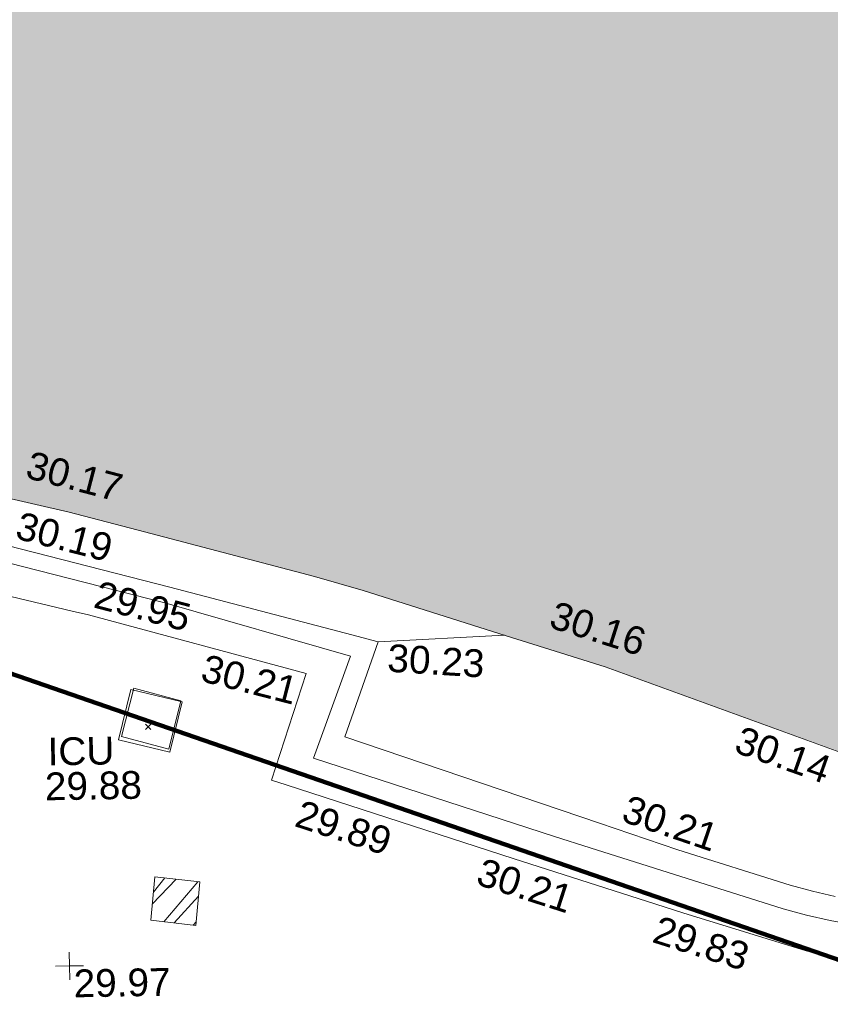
# Model space of a CAD drawing. Header units: millimetres. Extents: x -290717 to 520720, y -103372 to 287762.
# Tile 261 of 375: x 116222 to 127181, y 66109 to 79420. Entities that reach past the tile are written whole.
import ezdxf

# ---------------------------------------------------------------- set-up
doc = ezdxf.new("R2010")
doc.units = ezdxf.units.MM
doc.linetypes.add('IMPORT-HIDDEN2 _3_', pattern=[4762.5, 3175, -1587.5])
doc.linetypes.add('IMPORT-UG_ELEC_STREET LIGHTING_QLB2 _2_', pattern=[2700, 1500, -300.0000000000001, 0, -250, 150, -300.0000000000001, 0, -200])
for name, color, linetype, lineweight, true_color in [('00_UAV_BUILDING_OUTLINE', 5, 'Continuous', 9, 0x0000ff), ('00_UAV_CONCRETE', 9, 'Continuous', 9, 0x808080), ('00_UAV_FENCE', 7, 'Continuous', 9, 0x264c2f), ('00_UAV_LEVEL_SPOT', 7, 'Continuous', 9, 0x666666), ('00_UAV_SERV_IC', 5, 'Continuous', 9, 0x0000ff), ('00_UAV_WALL', 7, 'Continuous', 9, 0x7c00a5), ('12333-PUM-2D-U-0001-C01 - Rev2_REVIT IMPORT_dwg', 7, 'Continuous', 9, 0x767676), ('A_RHA_Line', 7, 'Continuous', 9, 0x00a600), ('PUM-CHAMBER EXTENTS', 6, 'IMPORT-HIDDEN2 _3_', 9, 0xff00ff), ('PUM-UNIDENTIFIED UTILITIES-MH', 7, 'Continuous', 9, 0x52a500)]:
    doc.layers.add(name, color=color, linetype=linetype, lineweight=lineweight, true_color=true_color)
doc.layers.add('A_RHA_Detail', color=7, linetype='Continuous', lineweight=9)
doc.layers.add('GEN-TEXT', color=7, linetype='Continuous', lineweight=9)
doc.styles.add('Swis721 Lt BT_2', font='swissl.ttf', dxfattribs={"height": 375})

# ---------------------------------------------------------------- blocks, each defined once
blk = doc.blocks.new('12333-PUM-2D-U-0001-C01 - Rev2_REVIT IMPORT_dwg_UAV-2077255-Site Location Plan Existing')
at = {"layer": '00_UAV_LEVEL_SPOT', "color": 254, "true_color": 0xcccccc, "flags": 128}
for points in [[(500.0000000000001, 0), (0, 0), (0, 500.0000000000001)], [(0, -500.0000000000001), (0, 0), (-500.0000000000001, 0)]]:
    blk.add_lwpolyline(points, dxfattribs=at)
blk = doc.blocks.new('12333-PUM-2D-U-0001-C01 - Rev2_REVIT IMPORT_dwg_MGS62954_T2_Galway_ITM_3d_Rev1-2077680-Site Location Plan Existing')
at = {"layer": '00_UAV_CONCRETE', "color": 254, "true_color": 0xcccccc, "flags": 128}
blk.add_lwpolyline([(534024250.4125, 725624309.8655), (534023776.7328164, 725623032.3254088), (534027199.9814858, 725621803.7529308), (534028248.6560597, 725621427.3932663), (534029758.2701396, 725620921.075291), (534030059.6926329, 725620833.6139787), (534030364.402331, 725620758.8788482)], dxfattribs=at)
at = {"layer": '00_UAV_FENCE', "color": 254, "true_color": 0xcccccc, "flags": 128}
blk.add_lwpolyline([(533999310.908236, 725628419.0214224), (534000323.4125001, 725628444.8655), (534002773.4469537, 725628245.9835494), (534004299.7640271, 725628154.8755097), (534005761.7242283, 725628067.6090233), (534008723.1132873, 725627755.1965413), (534009275.1605974, 725627676.8933504), (534011547.1974954, 725627354.624341), (534014212.134683, 725626889.7672373), (534014478.3309525, 725626843.3334126), (534017763.5579317, 725626103.906178), (534019077.5934299, 725625744.588402), (534021443.6263721, 725625097.606113), (534023894.9049927, 725624409.6407195), (534024250.4125, 725624309.8655), (534025960.1246728, 725624367.8390837)], dxfattribs=at)
at = {"layer": '00_UAV_SERV_IC', "color": 254, "true_color": 0xcccccc, "flags": 128}
blk.add_lwpolyline([(534020717.4125001, 725623044.8655001), (534020895.4125, 725623723.8655), (534021583.9240217, 725623543.3720526), (534021405.9240218, 725622864.3720526)], close=True, dxfattribs=at)
at = {"layer": '00_UAV_WALL', "color": 254, "true_color": 0xcccccc, "flags": 128}
for points in [[(534030613.4150242, 725620370.8804852), (534030292.2392145, 725620435.5283867), (534029974.0523039, 725620513.5690285), (534029659.4125, 725620604.8655001), (534027066.8968731, 725621474.383929), (534026588.4125, 725621634.8655), (534023348.4125001, 725622750.8655), (534023730.2512011, 725623748.7373058), (534023873.4125, 725624122.8655002), (534021376.4125001, 725624886.8655), (534019459.4400709, 725625411.0539805), (534017708.4125, 725625889.8655)], [(534018350.4125001, 725625247.8655002), (534020119.7842855, 725624795.9595839), (534020339.4125001, 725624739.8655), (534023268.4125001, 725623895.8655), (534022773.4125001, 725622464.8655001), (534022972.3237498, 725622396.4131984), (534026033.8520001, 725621342.8345001), (534027702.1836909, 725620776.9246315), (534028303.8519999, 725620572.8345002), (534029959.8520002, 725620030.8345002), (534030173.1114699, 725619972.4450899), (534030472.5436886, 725619901.9405897)]]:
    blk.add_lwpolyline(points, dxfattribs=at)
at = {"xscale": 0.375, "yscale": 0.375, "zscale": 0.375}
blk.add_blockref('12333-PUM-2D-U-0001-C01 - Rev2_REVIT IMPORT_dwg_UAV-2077255-Site Location Plan Existing', (534020000, 725620000.0000001), dxfattribs=at)
at = {"layer": '00_UAV_BUILDING_OUTLINE', "color": 251, "true_color": 0x666666, "char_height": 375, "width": 1495.902363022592, "attachment_point": 1, "line_spacing_factor": 1.005061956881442, "style": 'Swis721 Lt BT_2'}
for s, insert, rotation in [('30.17', (534019602.9375277, 725626974.9713514), 344.3323311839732), ('30.16', (534026663.0696837, 725624823.4639018), 341.45441595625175), ('30.14', (534029147.0807388, 725623090.9859146), 339.5058368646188)]:
    blk.add_mtext(s, dxfattribs=dict(at, insert=insert, rotation=rotation))
at = {"layer": '00_UAV_CONCRETE', "color": 251, "true_color": 0x666666, "insert": (534027602.5725343, 725622185.4240094), "char_height": 375, "width": 1495.902363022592, "attachment_point": 1, "rotation": 340.25740420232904, "line_spacing_factor": 1.005061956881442, "style": 'Swis721 Lt BT_2'}
blk.add_mtext('30.21', dxfattribs=at)
at = {"layer": '00_UAV_FENCE', "color": 251, "true_color": 0x666666, "char_height": 375, "width": 1495.902363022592, "attachment_point": 1, "line_spacing_factor": 1.005061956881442, "style": 'Swis721 Lt BT_2'}
for s, insert, rotation in [('30.19', (534019449.3634043, 725626156.3400879), 344.7065581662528), ('30.23', (534024387.316295, 725624277.2047051), 355.4516492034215)]:
    blk.add_mtext(s, dxfattribs=dict(at, insert=insert, rotation=rotation))
at = {"layer": '00_UAV_LEVEL_SPOT', "insert": (534020051.8765643, 725619949.1441547), "char_height": 375, "width": 1495.902363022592, "attachment_point": 1, "line_spacing_factor": 1.005061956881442, "style": 'Swis721 Lt BT_2'}
blk.add_mtext('29.97', dxfattribs=at)
at = {"layer": '00_UAV_SERV_IC', "color": 251, "true_color": 0x666666, "char_height": 375, "attachment_point": 1, "line_spacing_factor": 1.005061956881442, "style": 'Swis721 Lt BT_2'}
for s, insert, width in [('ICU', (534019754.3704523, 725623089.2209402), 1021.012723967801), ('29.88', (534019709.5423018, 725622618.8419394), 1495.902363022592)]:
    blk.add_mtext(s, dxfattribs=dict(at, insert=insert, width=width))
at = {"layer": '00_UAV_WALL', "color": 251, "true_color": 0x666666, "char_height": 375, "width": 1495.902363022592, "attachment_point": 1, "line_spacing_factor": 1.005061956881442, "style": 'Swis721 Lt BT_2'}
for s, insert, rotation in [('29.95', (534020494.3128034, 725625205.2037088), 344.3215323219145), ('30.21', (534021920.3170357, 725624186.0717229), 344.59992225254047), ('29.89', (534023179.6422758, 725622195.7585492), 341.0098722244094), ('30.21', (534025616.497825, 725621367.9053295), 341.22857360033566), ('29.83', (534027984.088561, 725620545.0024834), 341.4866496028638)]:
    blk.add_mtext(s, dxfattribs=dict(at, insert=insert, rotation=rotation))
blk = doc.blocks.new('12333-PUM-2D-U-0001-C01 - Rev2_REVIT IMPORT_dwg-1620468-Site Location Plan Existing')
at = {"layer": 'PUM-CHAMBER EXTENTS', "true_color": 0xffaaff}
h = blk.add_hatch(dxfattribs=at)
h.set_pattern_fill('FP_3', color=211, style=0, pattern_type=2)
h.set_pattern_definition([(45, (-533641079.65, -725615854.3560001), (-265.1650429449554, 265.1650429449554), []), (45, (-533640902.873, -725615854.3560001), (-265.1650429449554, 265.1650429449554), [])])
h.paths.add_polyline_path([(380636.3501528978, 4663.643821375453), (380701.3501528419, 5250.643821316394), (380094.3501527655, 5330.643821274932), (380029.3501529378, 4743.643821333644)])
at = {"layer": 'GEN-TEXT', "color": 253, "true_color": 0xaaaaaa}
for p, q in [((380004.9948138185, 7324.288482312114), (380075.7054919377, 7394.999160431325)), ((380075.7054919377, 7324.288482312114), (380004.9948138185, 7394.999160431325))]:
    blk.add_line(p, q, dxfattribs=at)
at = {"layer": 'PUM-CHAMBER EXTENTS', "color": 211, "linetype": 'Continuous', "true_color": 0xffaaff, "flags": 128}
blk.add_lwpolyline([(380029.3501529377, 4743.643821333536), (380636.3501528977, 4663.643821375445), (380701.3501528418, 5250.643821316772), (380094.3501527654, 5330.643821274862)], close=True, dxfattribs=at)
at = {"layer": 'PUM-UNIDENTIFIED UTILITIES-MH', "color": 9, "true_color": 0xc5e1aa, "flags": 128}
blk.add_lwpolyline([(379853.3501528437, 7885.643821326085), (380486.3501528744, 7700.64382138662), (380312.3501528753, 7050.643821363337), (379679.350152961, 7235.643821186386)], close=True, dxfattribs=at)
blk.add_blockref('12333-PUM-2D-U-0001-C01 - Rev2_REVIT IMPORT_dwg_MGS62954_T2_Galway_ITM_3d_Rev1-2077680-Site Location Plan Existing', (-533641079.6498471, -725615854.3561786))

msp = doc.modelspace()

# ---------------------------------------------------------------- hatches: boundary and pattern name
at = {"layer": 'A_RHA_Detail', "true_color": 0xc0c0c0}
h = msp.add_hatch(color=9, dxfattribs=at)
h.paths.add_polyline_path([(-80880.60083898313, -68502.79057078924), (-80400.86592458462, -68483.4150911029), (-80400.86592458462, -62984.64684182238), (-24474.85765180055, -63009.32043784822), (-24456.14471274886, -50840.30023854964), (-36622.55041054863, -50831.65104346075), (-36622.5504104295, -44228.57792609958), (-50959.05265825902, -44213.68205212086), (-50959.05265825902, -42573.78171509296), (-54563.93258049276, -42571.21897729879), (-54565.69773355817, -45054.17447471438), (-92408.82109324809, -45027.27149617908), (-92411.78875845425, -49201.74309219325), (-100061.9988811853, -49201.74309219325), (-100052.221444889, -64852.82557835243), (-86120.90825231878, -64852.82557835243), (-86092.16626519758, -62957.90041523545), (-84861.10047611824, -62957.90041520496), (-84854.79054275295, -68240.10973718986), (-80870.60226895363, -68240.10973718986)])
h.paths.add_polyline_path([(-137238.9269955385, -68461.93840922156), (-132719.7426408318, -68433.06336920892), (-132847.0731201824, -62850.0428228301), (-130454.6837966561, -62916.63108081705), (-130498.2830220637, -61355.8539363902), (-117581.136331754, -61423.42893434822), (-117492.3908565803, -49183.91309186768), (-125136.5200282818, -49178.47881939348), (-125133.5727033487, -45032.61887132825), (-163007.1824077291, -45005.69421944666), (-163007.1824077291, -44090.29634113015), (-163123.8521375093, -44090.21339942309), (-163122.6389897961, -42383.751842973), (-166563.8543420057, -42383.75184295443), (-166565.0349082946, -44044.3982420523), (-193158.4656786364, -44025.49275802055), (-193195.152889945, -62863.6565097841), (-137269.7106414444, -62916.63108078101), (-137254.3708868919, -65679.90523788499)])
h.paths.add_polyline_path([(120310.9497607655, -32334.2823016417), (120312.4652266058, -31610.73011961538), (133451.2244789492, -31638.24899384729), (133469.2230092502, -19717.98315777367), (121295.7536929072, -19692.48606427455), (121319.8434528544, -8190.941560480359), (112277.0825929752, -8172.001674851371), (112263.1769726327, -14811.12345451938), (78285.85310969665, -14739.95861435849), (78292.82277619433, -8167.077575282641), (76545.55099677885, -8163.40371230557), (69355.76844230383, -8152.931592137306), (69353.66597202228, -9156.746357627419), (68372.60878942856, -9154.691552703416), (68372.60878942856, -13705.52853212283), (69333.72334743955, -13707.54156767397), (69325.07112544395, -16249.53369225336), (66623.4489111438, -16249.53369225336), (66619.79243932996, -17995.29925522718), (65989.07757491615, -17995.29925522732), (65985.44262769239, -19730.78799479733), (57152.23993372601, -19712.28702423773), (57127.42535098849, -31559.89461998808), (70277.87165423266, -31587.43801817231), (70277.87165428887, -32271.74147154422), (78263.96947906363, -32285.12944888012), (78266.62669288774, -31019.79372153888), (112335.8856506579, -31091.15111856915), (112335.8856506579, -32317.57330550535), (119781.4233959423, -32333.17321910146)])
h.paths.add_polyline_path([(7503.71740934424, -1791.43926322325), (15482.43097389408, -674.0213230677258), (15484.0826184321, 148.1327206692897), (56188.28042539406, 205.5276654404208), (56155.8432600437, 14338.31663138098), (18016.62665932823, 14236.4814953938), (17967.9025208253, 34313.18372075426), (21727.10644861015, 34324.06926249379), (21708.9097307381, 40608.10218319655), (18009.66447156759, 40608.10218325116), (17995.54603703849, 45483.75063445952), (9770.084212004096, 45420.63294734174), (3966.216019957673, 45443.14492469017), (3984.771235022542, 14176.56786831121), (1023.062455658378, 14176.56786840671), (-276.5134647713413, 14190.52623465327), (-231.6790044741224, 5976.811441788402), (-226.4491536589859, 193.7444677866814), (1220.250839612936, 179.5999159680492), (7477.609307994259, 143.2867556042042), (7488.638446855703, -674.0213230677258)])
h.paths.add_polyline_path([(77755.59663317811, 53.47451145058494), (77729.51881611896, 1699.844979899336), (94464.47132486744, 1659.976083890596), (94606.37913471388, 17991.39023626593), (88810.41901146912, 18015.03260816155), (88799.89418497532, 14436.74271609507), (69413.88950349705, 14457.87738898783), (69377.35724448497, 99.62816357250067), (70760.85642036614, 92.0068082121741)])
h.paths.add_polyline_path([(61252.12079698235, 46453.95617369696), (105774.7348988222, 46472.68783510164), (105768.2642197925, 61852.61234310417), (92285.13876306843, 61852.61234310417), (92308.59670397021, 65784.30757142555), (96107.46680002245, 65767.6044524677), (96059.6808111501, 75209.20847378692), (101084.8427276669, 75071.88872768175), (104988.0046543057, 74765.36560410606), (108403.6894220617, 74363.84089439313), (112009.2703903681, 73787.25420864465), (115645.3524814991, 73049.69667210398), (116890.8108050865, 72761.69136255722), (120208.9929832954, 71893.18353872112), (120865.241739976, 71703.68487155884), (124135.6329505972, 70669.67317909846), (127435.6253142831, 69480.50055823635), (127820.4368655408, 69394.93141813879), (128274.3081769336, 69331.69585757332), (128731.879114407, 69306.66104520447), (129189.9401456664, 69320.00258265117), (129645.2782985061, 69371.62688830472), (130094.6997111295, 69461.17185607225), (130535.0520071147, 69588.00939078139), (130963.2464342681, 69751.2498188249), (131376.279516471, 69949.74812593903), (131771.254123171, 70182.11198906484), (132162.5575600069, 70460.54046602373), (132496.0921582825, 70741.69081117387), (132820.8713676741, 71064.98072578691), (133117.4593294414, 71414.31364276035), (133383.77568926, 71787.23923958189), (133616.5473239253, 72178.53728446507), (133817.1647262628, 72590.54524901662), (133982.6025969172, 73017.89547517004), (134111.7005086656, 73457.59040804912), (134203.5529320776, 73906.545904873), (134257.5155882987, 74361.61286220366), (134272.5462649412, 74819.59931534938), (134250.5259874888, 75277.29281749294), (134189.6227572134, 75731.48297750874), (134090.9274700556, 76178.98397761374), (133955.1324028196, 76616.65691996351), (133783.1900598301, 77041.4318434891), (133576.3064937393, 77450.3292564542), (133335.9328436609, 77840.48103831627), (133063.7551572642, 78209.15055536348), (132761.6825665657, 78553.75185442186), (132431.8338935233, 78871.86780505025), (132076.5227904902, 79161.26705200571), (131698.2415079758, 79419.91966864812), (131299.6434187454, 79646.01139199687), (131093.5942456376, 79746.34209763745), (132146.0467355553, 83110.22226149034), (122787.763295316, 86282.54285521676), (121604.3555410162, 82800.35918872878), (117095.9864226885, 83870.84033788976), (116841.9598400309, 83526.35449576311), (116120.5435466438, 91221.9361197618), (110237.7341284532, 91274.27491024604), (110194.3680786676, 90435.39030217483), (104988.0046543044, 90486.49901569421), (104973.2761846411, 94309.82427956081), (103746.1314668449, 94309.82427962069), (103839.9937121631, 122852.1474272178), (96365.09202303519, 122931.9599471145), (96350.3400238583, 123952.416858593), (104555.5505249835, 123902.1925258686), (104607.3234457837, 120248.5396157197), (125502.5015002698, 120134.193340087), (125662.0200253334, 137657.3796883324), (114479.5865733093, 137699.2256881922), (114382.3062641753, 129149.9458158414), (104644.1590035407, 129187.997507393), (104577.9931702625, 126217.3903165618), (101184.4926405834, 126159.1566967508), (101264.6166812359, 135959.2655565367), (89967.23177303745, 135988.8856164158), (89927.63362986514, 125823.6463181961), (93630.53562299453, 125840.7948842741), (93580.6568888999, 122931.9599471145), (88697.38835373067, 122904.7310127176), (88679.38989541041, 95739.0914377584), (86378.25848993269, 95739.0914377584), (86378.18187189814, 96178.10083375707), (83279.5074328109, 96200.92083330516), (83273.62493422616, 95735.74732136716), (70169.67509616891, 95733.22421950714), (70166.2684274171, 96272.07409350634), (66674.99731291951, 96257.14073659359), (66654.74538556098, 95755.71092140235), (65784.77231076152, 95755.71092140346), (65887.65094981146, 117470.6305650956), (53473.34271625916, 117487.9046429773), (53434.44066306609, 98570.4634906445), (40649.41626913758, 98570.46349066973), (40610.16711556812, 94406.01479082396), (38853.82372865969, 94410.36303444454), (38848.65589191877, 89463.65332732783), (40612.46601909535, 89518.45976927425), (40665.38257359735, 86257.73741131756), (38372.19584673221, 86305.7230928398), (38369.79373532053, 76901.0507917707), (50937.95125076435, 76944.40198877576), (50922.88567283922, 74598.78180893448), (56484.90611318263, 74588.85093774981), (56484.9061131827, 75194.85181998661), (92465.40372273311, 75233.02581663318), (92645.92783659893, 71766.64845097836), (89810.5550181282, 69362.83965827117), (85313.16173971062, 69360.94750424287), (85313.16173971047, 66907.40508090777), (75210.14498260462, 66903.15451592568), (75210.14498260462, 63815.70944554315), (70819.40014306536, 63815.70999204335), (70819.21601502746, 64253.35708063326), (69456.8341568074, 64253.35708063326), (69455.71957374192, 66901.99623168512), (61303.3285675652, 66898.56680686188), (61304.56054652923, 63970.32021231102), (70500.41048205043, 63970.32021223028), (70500.40885431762, 61852.59006210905), (61245.64388480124, 61848.69637492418), (61252.12079698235, 46455.07044720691)])
h.paths.add_polyline_path([(-17153.16561239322, 48569.32684293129), (-17153.16561227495, 60770.38083690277), (-29362.88357762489, 60774.7042869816), (-29362.88357762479, 67399.20394583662), (-43507.25361058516, 67405.01911302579), (-43488.53133082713, 69093.07334179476), (-45766.41866234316, 69109.32868391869), (-45794.34620035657, 67405.01911302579), (-47272.11273197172, 67404.21245453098), (-47272.44887636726, 66454.91798912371), (-86004.56386335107, 66468.6329952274), (-86006.66970790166, 60521.58362724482), (-92662.8772251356, 60521.58362724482), (-92666.53762789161, 50184.35611936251), (-79752.016597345, 50179.78302554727), (-79752.016597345, 48591.49323813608), (-17157.71631240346, 48569.32845421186)])
h.paths.add_polyline_path([(-201056.4185879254, 48628.75479108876), (-138377.9751621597, 48634.64535782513), (-138377.9751621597, 50133.28202330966), (-125467.710581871, 50134.49533928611), (-125468.6909603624, 60566.19036866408), (-132186.8595615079, 60565.86652591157), (-132187.4203588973, 66533.01978768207), (-170643.3098734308, 66805.61809689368), (-170643.3098732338, 67738.78475851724), (-200340.0100486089, 67488.93693767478), (-200348.7175167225, 60827.7802510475), (-201057.5650552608, 60827.71357562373), (-201056.6510294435, 51102.0431337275)])
h.paths.add_polyline_path([(-240051.5126725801, 54769.1949116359), (-239444.4902595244, 54811.10754483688), (-239186.5396225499, 54841.92927608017), (-238764.8191578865, 54940.98166103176), (-238382.4735933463, 55122.46891391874), (-237990.3402229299, 55354.87497237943), (-237269.2031026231, 55936.21514997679), (-237030.2712443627, 56228.66101920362), (-236793.0039600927, 56569.31473977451), (-236554.5880579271, 57004.26389721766), (-236432.7219585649, 57267.46508911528), (-236300.0815274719, 57753.26239002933), (-236250.7285154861, 58017.17885687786), (-236235.6490610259, 58516.21786795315), (-236233.2538430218, 58987.85640057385), (-236213.702979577, 59823.48083772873), (-236363.8287856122, 59820.8603820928), (-236634.0279869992, 60698.06075831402), (-236391.9547756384, 61432.1972634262), (-236225.4740089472, 61435.10319604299), (-236201.6036570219, 62637.68779599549), (-232563.5271750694, 62639.28734435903), (-232563.5271750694, 63049.03842407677), (-232732.1945866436, 63049.15302221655), (-232860.1521278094, 63457.9589027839), (-232731.6068089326, 63914.24862701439), (-232560.8209657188, 63914.24862701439), (-232521.9864006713, 70597.99604498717), (-240628.6947850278, 70598.85496274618), (-240629.7923196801, 72350.98321581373), (-246412.6011213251, 72347.36085937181), (-246412.6011213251, 70616.45923939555), (-254449.5805725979, 70618.60952619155), (-254454.637144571, 70754.06491724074), (-254469.7140363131, 73191.6627625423), (-263883.2532625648, 73267.83063692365), (-263902.4181505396, 68260.74348557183), (-263714.8217520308, 68259.82096576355), (-263552.9672900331, 67819.6543439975), (-263719.0883117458, 67392.20684197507), (-263913.629869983, 67392.20684288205), (-263956.7001914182, 58633.76423459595), (-260181.1963171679, 58611.22607638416), (-260192.3146984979, 56354.25111578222), (-257184.684388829, 56339.46086010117), (-257213.4419958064, 57092.93866025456), (-257338.5163846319, 57093.27331227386), (-257471.0109295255, 57531.7457231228), (-257338.5163845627, 58062.22513700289), (-257203.4956297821, 58064.06881293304), (-257173.5751889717, 58598.54056827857), (-256478.2273617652, 58575.27357918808), (-256478.2273617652, 58788.51859477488), (-256013.0091299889, 58911.92701537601), (-255397.0786589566, 58780.99767608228), (-255397.0786664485, 58595.98242230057), (-243809.8853614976, 58585.92793205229), (-243805.3570672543, 58352.04527760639), (-243740.9394682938, 57884.52572396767), (-243619.083060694, 57421.84877501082), (-243424.3877541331, 56943.65915328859), (-243247.1437899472, 56608.24157716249), (-243003.0710577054, 56249.99021479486), (-242732.2093200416, 55932.75703086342), (-242371.7230179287, 55603.12658814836), (-242141.2551255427, 55424.88676771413), (-241804.9643038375, 55216.88439829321), (-241529.464082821, 55077.02869058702), (-241100.6275144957, 54917.18295005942), (-240836.2134980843, 54840.82833179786), (-240453.4486196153, 54788.6078413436), (-240203.3756532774, 54776.52967577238)])
h.paths.add_polyline_path([(40276.69022620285, 59895.3641775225), (40328.62676026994, 69196.9439153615), (36588.99968782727, 69217.82459101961), (36619.46637569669, 74674.25962431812), (32264.36460075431, 74687.02318924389), (32233.48293864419, 69156.26826309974), (11916.69390488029, 69269.70959690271), (11966.66200108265, 78218.75165977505), (29087.50901742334, 78123.15526811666), (29143.44567202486, 88141.13700481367), (15719.34879623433, 88216.09212957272), (15732.60379610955, 90589.99788900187), (4594.294101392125, 90652.19003492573), (4525.129359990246, 78265.12250452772), (10096.76365550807, 78234.01258734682), (10077.43887221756, 74773.03821913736), (4547.641142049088, 74803.91453678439), (4465.579974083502, 60107.16002351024), (19125.89094757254, 60025.30234268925), (19139.86249371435, 62527.53804648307), (31738.59196305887, 62457.19146407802), (31724.55430855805, 59943.11609818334), (38369.79364222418, 59906.01157297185)])
h.paths.add_polyline_path([(-246083.0241259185, 72334.29150213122), (-246083.0594797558, 72334.30275087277), (-246208.2905500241, 72334.29150213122)])
h.paths.add_polyline_path([(-114575.3004830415, 112178.0758696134), (-114575.3246436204, 112178.0758696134), (-114707.2752166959, 115801.5811617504)])
h.paths.add_polyline_path([(-154699.9178766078, 101760.4080976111), (-114382.0503338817, 101776.0542915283), (-114382.0503338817, 106926.936016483), (-113755.641395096, 106927.1791078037), (-113757.5507412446, 111847.2721532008), (-114431.6837526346, 111847.2721532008), (-114431.8098651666, 112178.075869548), (-114575.3004830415, 112178.0758696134), (-114578.9984943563, 121707.2390834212), (-123056.9849702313, 121707.2390834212), (-123068.8201032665, 156452.7036899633), (-119381.2340625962, 156454.1347343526), (-119381.2340625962, 160165.8603541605), (-115501.031452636, 160167.3661472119), (-115503.3750945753, 166206.5793118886), (-132411.7987151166, 166599.6604729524), (-132411.8243306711, 166665.6603411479), (-135275.0124468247, 166664.5489553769), (-135275.0124468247, 166628.1883102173), (-135911.3205077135, 166628.1944503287), (-135911.3479256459, 166352.1604668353), (-152521.1633846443, 166345.7145607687), (-152518.3680955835, 159142.6836790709), (-150699.3133726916, 159117.9265656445), (-150755.6690356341, 122560.6912032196), (-151059.2005266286, 122560.6912032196), (-151061.0981347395, 121302.4374931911), (-154138.3148337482, 121372.6012653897), (-154138.3148337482, 121865.183451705), (-154704.3888425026, 121867.2611370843), (-154688.5451973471, 119352.3937021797), (-154745.5933227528, 119352.3715636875), (-154745.5763474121, 118722.1532660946), (-160794.1544526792, 118748.744283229), (-160794.1544527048, 119410.5425977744), (-163852.1622693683, 119422.408321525), (-163855.0715294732, 118762.2003111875), (-167568.6765459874, 118778.5256058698), (-166634.6619849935, 124395.1277019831), (-166843.6206842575, 124471.2090400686), (-167568.6765459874, 124707.6250904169), (-168028.2173235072, 124841.3808643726), (-168630.5006276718, 124991.3056740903), (-169238.2056070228, 125117.4693074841), (-169850.3952285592, 125219.6772877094), (-170466.1255403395, 125297.7720169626), (-171089.1102599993, 125351.8553033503), (-171704.4065937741, 125381.1774254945), (-172325.0479971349, 125386.3595015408), (-172782.2248668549, 125374.5832363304), (-173401.7764236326, 125337.4554476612), (-174019.3926983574, 125276.0328036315), (-174634.1213722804, 125190.4100127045), (-175245.0145766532, 125080.7190996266), (-176047.1958093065, 124895.7675261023), (-176665.4852587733, 124724.7228134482), (-177045.3001228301, 124609.1129151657), (-177631.5127793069, 124405.2077276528), (-176665.4852586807, 118818.5158793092), (-177558.9402083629, 118822.4435769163), (-177662.2853368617, 125263.4341236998), (-176365.3912352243, 126542.9270807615), (-159462.2970490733, 126319.9103917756), (-157057.7396790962, 128609.0850976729), (-157060.6673204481, 136153.1661957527), (-158638.8016610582, 137740.2441626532), (-159352.3735831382, 137740.2441626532), (-161634.4140635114, 140201.1078539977), (-168727.9404946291, 140256.8191147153), (-171035.0401162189, 137942.884730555), (-174184.1459014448, 137942.884730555), (-176460.1168228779, 140292.2858551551), (-177341.68569345, 140292.285855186), (-177341.7114445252, 140358.4281613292), (-183428.5803825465, 140356.0660244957), (-185921.6385984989, 137917.4639097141), (-185921.6385985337, 131757.309115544), (-186906.8767412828, 131756.9267734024), (-187725.3914540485, 130809.9989183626), (-187724.0588902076, 127376.1828149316), (-186481.0281350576, 126304.557648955), (-186479.4846755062, 122327.2959175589), (-185176.2828158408, 121059.4673825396), (-180304.1129154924, 121059.4673825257), (-180304.1136492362, 118802.0484409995), (-193555.3706955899, 118802.0484409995), (-193555.3686998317, 133117.8341649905), (-192593.6442938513, 133118.2073819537), (-192593.6442938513, 134200.8158367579), (-192224.6284783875, 134200.9592041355), (-192225.5653014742, 136615.0101267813), (-192595.0012461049, 136615.0101267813), (-192595.4357332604, 137734.4745166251), (-193589.2709668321, 137734.4746851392), (-193589.2685988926, 147474.5705834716), (-193163.2062206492, 147492.8644728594), (-192606.8095195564, 147551.4951472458), (-192359.9383250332, 147589.5931622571), (-192199.8207947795, 147616.5827293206), (-191882.7548926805, 147682.9245600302), (-191568.5380071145, 147761.6632019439), (-191020.2573150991, 147932.4221712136), (-190950.5841382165, 147955.8263236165), (-190647.7999969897, 148070.951423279), (-190349.769078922, 148197.8750093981), (-190056.9509284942, 148336.4013817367), (-189769.7970512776, 148486.316942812), (-189375.4954991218, 148717.2624196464), (-189132.9060261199, 148873.2749095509), (-188867.5421091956, 149059.0543930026), (-188609.6764469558, 149255.1087866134), (-188354.9814056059, 149465.3525772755), (-188079.6339208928, 149713.8792482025), (-187884.9836199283, 149901.8220103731), (-187538.2510284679, 150274.4802367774), (-187446.2998447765, 150378.396083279), (-187241.3270201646, 150629.2310214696), (-187046.3599558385, 150887.9197697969), (-186861.699277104, 151154.0634500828), (-186546.1373636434, 151669.8298752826), (-186524.4196769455, 151707.063245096), (-163675.289831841, 151669.8298752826), (-163687.5843044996, 148134.0767945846), (-157303.6541541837, 148136.4921063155), (-157303.6541541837, 155759.9150161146), (-157557.4317586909, 155765.0384228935), (-157555.9168973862, 166678.0466575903), (-187009.2021991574, 166699.7464767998), (-187013.0952111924, 162054.4009359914), (-188707.1775469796, 162044.5925187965), (-188705.9961893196, 155021.5333641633), (-188737.9999316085, 154650.5326603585), (-188799.0133970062, 154283.1866125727), (-188857.2045401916, 154035.4341107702), (-188966.1106131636, 153679.3368924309), (-189102.6200311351, 153332.8820747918), (-189265.8911677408, 152998.2056672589), (-189454.9174010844, 152677.3710606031), (-189645.2484685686, 152421.322012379), (-189916.9563410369, 152104.2450531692), (-190212.7041973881, 151809.4634871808), (-190530.6686598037, 151538.7947475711), (-190868.889367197, 151293.9075915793), (-191225.2810786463, 151076.3118324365), (-191597.6465194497, 150887.3490190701), (-192092.8415776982, 150682.5621956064), (-192485.2937347, 150569.6612301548), (-192903.8930807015, 150482.2408890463), (-193187.215491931, 150440.8868273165), (-193594.1866364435, 150407.1257787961), (-193594.5953882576, 151459.989522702), (-205369.2399268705, 151455.4201248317), (-205354.452352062, 113350.0822379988), (-207187.1580384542, 113349.3709450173), (-207184.3024929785, 105991.0636522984), (-205312.8709512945, 105991.0636522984), (-205311.2365670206, 101769.6553082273), (-175488.645120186, 101781.2285901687), (-175488.645120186, 110889.6985621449), (-154703.462766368, 110897.5679794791), (-154700.5193329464, 103310.2697088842)])
h.paths.add_polyline_path([(193735.9435692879, 113047.8274775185), (208865.0938716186, 114991.026643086), (208976.1154122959, 114126.6471161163), (216447.8967330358, 115086.3281915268), (216038.7305308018, 118271.970241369), (232648.5073383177, 120405.3421627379), (233425.9936153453, 114352.0734369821), (240632.2017567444, 115277.6440986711), (239854.8412683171, 121329.9334728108), (256406.8682407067, 123455.8879629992), (257091.7572256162, 118089.1198988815), (264572.287122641, 119040.8180953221), (261877.8350554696, 138524.7609215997), (259178.7147038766, 138221.6086023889), (259197.3483654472, 137439.0084132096), (254686.1480587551, 136897.0007613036), (255412.6810205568, 131314.8303174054), (240852.7447965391, 129522.4514055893), (239771.0426540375, 137918.8519126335), (240649.582243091, 138010.1984551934), (240062.3063116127, 142776.6750342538), (239165.7694641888, 142685.0143484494), (237630.9646614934, 151018.3171733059), (266172.8791088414, 154560.7889781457), (271297.187694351, 142612.4006970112), (276531.7397502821, 144861.0987145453), (274941.5029779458, 148527.903728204), (302074.530765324, 160134.9084326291), (300215.9323773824, 164320.1841173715), (301528.161327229, 164907.0997990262), (300405.1237791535, 167477.8916353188), (299016.6944531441, 166945.7181825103), (295626.7488506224, 174518.7544287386), (294333.0289184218, 177537.1551681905), (287288.847594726, 174518.7544287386), (289427.6893504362, 169661.0163464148), (272956.7816584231, 162557.1203578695), (271943.2187786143, 164897.4305293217), (267016.3118217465, 162764.0369715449), (268502.3094164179, 159357.043014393), (265200.4029571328, 157946.4096681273), (226856.4166955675, 153146.7821791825), (227510.3041274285, 148852.0205335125), (228280.9873164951, 141179.0007484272), (227302.3544112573, 141050.2812999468), (227895.3788231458, 136433.1758633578), (228748.5501749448, 136523.8855003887), (229602.307730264, 128023.7667641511), (217691.2359889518, 126493.8999679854), (217642.3600127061, 126874.4332670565), (215138.5007311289, 126552.8357430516), (215194.9980427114, 126112.9650749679), (215015.6132225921, 126089.9247571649), (214840.967257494, 127449.6644606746), (192258.7012018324, 124549.1816390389), (193486.3576426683, 114991.026643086)])
h.paths.add_polyline_path([(-78076.24179098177, 117605.518872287), (-78076.23951907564, 117610.0871212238), (-78070.31812256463, 129485.733079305), (-74723.15926546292, 129478.3852560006), (-74723.15926546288, 125435.7860625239), (-48015.64546089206, 125380.0246061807), (-47996.55031653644, 135872.5822179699), (-61198.159180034, 135901.5630078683), (-74714.72264147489, 135923.5088764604), (-74723.62876031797, 131865.2975510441), (-78070.31812256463, 131872.6421692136), (-78062.97909490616, 149549.768943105), (-58292.26570494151, 149541.5607197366), (-58292.26570494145, 148946.2407608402), (-37707.70924049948, 148937.6946534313), (-37707.70924049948, 159740.0690313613), (-44148.26955758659, 159742.7429641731), (-44148.26955758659, 162961.3319175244), (-49829.95437586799, 162961.3319175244), (-49830.92144141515, 160632.0129326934), (-78494.0902662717, 160643.9130440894), (-78494.0902662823, 161615.1537737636), (-78739.22585210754, 161615.2555472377), (-78691.79195364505, 168187.9195488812), (-90844.5764503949, 168126.8149080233), (-90962.52567696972, 152686.7636278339), (-89064.97866810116, 152685.97582136), (-89079.54115383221, 117610.0871212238), (-78374.80210165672, 117605.6428258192)])
h.paths.add_polyline_path([(69254.82576126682, 129235.9722870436), (69259.97086178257, 136167.7892474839), (86068.0992678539, 136131.0235193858), (86008.66431381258, 164703.3084147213), (58789.63167882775, 164723.5115811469), (58789.63167882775, 170119.2062865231), (54460.16324890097, 170122.4198087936), (54457.21717773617, 166153.2792453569), (47042.21516498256, 166158.7829869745), (47041.10931533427, 164668.9097040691), (39173.27935198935, 164674.7495545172), (39172.83712618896, 164078.9539098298), (17014.87910992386, 164095.400525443), (17002.38841206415, 147267.1142245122), (12659.63471563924, 147267.1142245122), (12653.6008753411, 139137.9291796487), (17031.41608901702, 139134.6797717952), (17024.58791744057, 129935.3194463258), (39191.34773726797, 129918.8662983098), (39191.34773726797, 129258.2867272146), (69014.0340609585, 129236.1510132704)])
h.paths.add_polyline_path([(39265.62356917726, 139467.8223435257), (33050.91021530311, 139484.1586867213), (33087.56357182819, 153427.9220784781), (39277.60130890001, 153411.6505991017), (39277.60130890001, 152830.3127277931), (43058.29603858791, 152820.3745823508), (43024.83899408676, 140092.5601633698), (39267.2657899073, 140092.5601633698)])
h.paths.add_polyline_path([(1979.548949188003, 189123.2414339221), (18699.10403225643, 189180.0465563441), (18678.46874727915, 195253.6675675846), (24349.02704558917, 195272.9334349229), (24334.96888369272, 199550.7690689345), (28829.78348971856, 199566.0403168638), (28798.35772162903, 208815.6446465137), (24334.94961552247, 208806.1514042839), (24333.90624838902, 209113.2475694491), (16811.59093053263, 209087.6902915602), (16806.58456496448, 208843.590909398), (6772.293057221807, 208809.4991440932), (6797.166076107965, 201488.5780549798), (-8471.058649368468, 201436.7038403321), (-8471.058649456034, 200429.0172029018), (-11856.09020773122, 200417.5164702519), (-11823.72827012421, 190892.3684139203), (-7614.729360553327, 190904.9356358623), (-7614.729360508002, 190170.8290169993), (-4608.619189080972, 190169.2993656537), (-4608.238782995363, 190916.8832264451), (1973.379031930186, 190939.2444093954), (1977.122761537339, 189837.3456606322)])
h.paths.add_polyline_path([(-20506.2213294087, 190640.028646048), (-20122.28942212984, 206347.1214480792), (-41550.34215554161, 207015.255795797), (-41462.26177905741, 210449.6195896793), (-31391.41053375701, 210152.0276719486), (-31078.64493158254, 223862.574366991), (-44305.08575746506, 224230.797228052), (-44490.79956595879, 211865.5542346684), (-47510.12209651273, 211942.9901386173), (-47722.57925074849, 203659.0205615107), (-47076.06680551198, 203635.3001466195), (-47175.4684425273, 199531.9403872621), (-46801.21126120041, 199520.4703265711), (-46873.68175963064, 195478.589946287), (-44600.40472249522, 195425.25597799), (-44685.88459510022, 192243.2795180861), (-38073.99929110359, 192135.6564361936), (-38104.39995468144, 191126.9722513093), (-21537.79264469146, 190668.5723413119)])
h.paths.add_polyline_path([(16801.02360974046, 195961.5001375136), (9656.615133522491, 196015.1086064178), (9643.83815057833, 199513.9922857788), (11631.77992465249, 199485.8321209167), (11631.79209405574, 203322.2460457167), (16806.58456511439, 203391.4855727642), (16801.04077099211, 195984.4293109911)])
h.paths.add_polyline_path([(122084.9263243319, 200536.2570557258), (122088.180516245, 206386.1947929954), (125211.1061637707, 206386.1947929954), (125211.1162733, 206645.8932838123), (126202.709897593, 206645.8932838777), (126203.0204768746, 207041.0477229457), (130401.4034740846, 206979.0758390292), (130444.269112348, 209883.2802976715), (126202.8383602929, 209945.883203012), (126203.0204768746, 214624.1281189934), (127364.7919503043, 214624.1281189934), (127365.2106673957, 225380.2058570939), (126159.8599207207, 225380.2527798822), (126207.4133336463, 241475.3410923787), (119482.541129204, 241495.8747302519), (119479.204156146, 246182.0096278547), (109943.9121324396, 246175.219673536), (109953.2702600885, 233033.3814297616), (115000.5285021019, 233033.3814296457), (114999.5792924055, 208653.4991933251), (112026.3032629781, 208653.4991933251), (112024.3519988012, 200538.6764491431), (122024.6079402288, 200536.271559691)])
h.paths.add_polyline_path([(30087.05071628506, 200986.75440713), (38030.67179073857, 201028.6865661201), (38030.67179073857, 202922.9731661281), (38109.89531489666, 202923.3913649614), (38067.25569093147, 208827.6066631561), (38013.35839375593, 208827.667223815), (38012.38630312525, 209012.5383931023), (30044.90685988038, 208970.4802974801), (30060.65944993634, 205986.3119354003)])
h.paths.add_polyline_path([(195986.2599411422, 205661.5722736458), (202896.8751332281, 206052.0074670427), (202676.886254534, 209945.7611691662), (195766.2710618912, 209555.325975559)])
h.paths.add_polyline_path([(-91652.40581580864, 206392.6172135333), (-79454.24421187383, 206432.5105635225), (-79629.29258199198, 238245.6998510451), (-68904.21147484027, 238215.095164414), (-68918.56040493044, 246314.0782553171), (-68756.515268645, 246312.9061543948), (-68755.20581930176, 246638.9786699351), (-79620.07671794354, 246651.3624133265), (-79606.5628449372, 247343.5411849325), (-82154.50636787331, 247318.0695596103), (-82154.50636787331, 247488.1275895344), (-91640.64698348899, 247472.5371040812), (-91638.72040628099, 246846.4753752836), (-131470.3702759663, 246641.42150215), (-131470.3702759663, 250159.5419305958), (-142857.1087886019, 250176.7939677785), (-142864.0554935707, 246220.0701029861), (-165118.8027587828, 246272.3986783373), (-165040.0492656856, 253907.936045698), (-178677.4727934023, 253929.5079730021), (-178699.5521575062, 238176.7234097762), (-138599.3373496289, 238209.4781454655), (-138548.4479938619, 206627.5237025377), (-126646.6702863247, 206572.2299428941), (-126666.6805510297, 234825.8818836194), (-124962.7180531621, 234825.9534805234), (-124969.0241559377, 234688.4891474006), (-91595.61129713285, 234664.3133306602), (-91650.87307429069, 207155.5994723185)])
h.paths.add_polyline_path([(142123.7078306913, 209113.5383730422), (152768.4446292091, 209127.3137315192), (152745.2992288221, 227012.6338093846), (142100.5623961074, 226998.8584508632), (142121.8067345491, 210582.5602414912)])
h.paths.add_polyline_path([(168998.8561285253, 209274.9592350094), (169026.8416078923, 226860.3446541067), (161686.6780313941, 226876.6646907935), (161647.6783165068, 209291.3037608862), (168846.6177107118, 209275.2977201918)])
h.paths.add_polyline_path([(49761.46820716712, 218476.567809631), (49794.00484362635, 223316.1680811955), (41274.07755979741, 223363.4010619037), (41273.58999769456, 223290.879563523), (32187.30576793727, 223351.9666549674), (32202.10532416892, 225553.2987455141), (20081.8372469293, 225634.7833114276), (20035.26675877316, 218707.7438838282), (31566.33951793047, 218630.2204926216), (31566.12891728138, 218598.8950898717), (49547.01686615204, 218478.0095661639)])
h.paths.add_polyline_path([(162361.9830851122, 234154.0520866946), (162366.6425722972, 241589.9129272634), (135261.1026964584, 241630.986197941), (135249.0888707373, 234197.8735112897), (160249.0277027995, 234157.467167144)])
h.paths.add_polyline_path([(176458.8604388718, 246709.572470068), (176516.248447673, 252173.1529805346), (168884.2833866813, 252253.3171281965), (168934.8652923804, 257068.9279575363), (164355.0504715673, 257117.0331241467), (164296.1746742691, 251511.8088120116), (164416.8965511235, 251510.5407811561), (164367.8024342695, 246836.5737543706), (172300.1975056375, 246753.2539686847)])

# ---------------------------------------------------------------- linework, layer by layer
at = {"layer": 'A_RHA_Line', "color": 1, "lineweight": 140, "true_color": 0xff0000}
msp.add_line((108737.5537835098, 73124.25187790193), (135883.6700772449, 63742.25704276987), dxfattribs=at)
at = {"layer": 'A_RHA_Line', "color": 7}
for p, q in [((115645.3524798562, 73049.6966725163), (116890.8108065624, 72761.69136221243)), ((116890.8108065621, 72761.69136221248), (117907.6998438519, 72495.52873527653)), ((117907.6998438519, 72495.52873527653), (120208.9929820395, 71893.18353872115)), ((120208.9929820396, 71893.18353872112), (120865.2417399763, 71703.68484469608)), ((120865.2417399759, 71703.68484469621), (122713.181147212, 71119.41501863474)), ((122713.181147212, 71119.41501863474), (124135.6329498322, 70669.67317952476)), ((124135.6329498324, 70669.67317952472), (127359.8555589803, 69499.61874728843))]:
    msp.add_line(p, q, dxfattribs=at)

# ---------------------------------------------------------------- block references
at = {"layer": '12333-PUM-2D-U-0001-C01 - Rev2_REVIT IMPORT_dwg', "color": 254, "linetype": 'IMPORT-UG_ELEC_STREET LIGHTING_QLB2 _2_', "true_color": 0xffd4d4, "rotation": 0.9999999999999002}
msp.add_blockref('12333-PUM-2D-U-0001-C01 - Rev2_REVIT IMPORT_dwg-1620468-Site Location Plan Existing', (-261895.0770586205, 55869.5817132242), dxfattribs=at)

doc.saveas('drawing.dxf')
